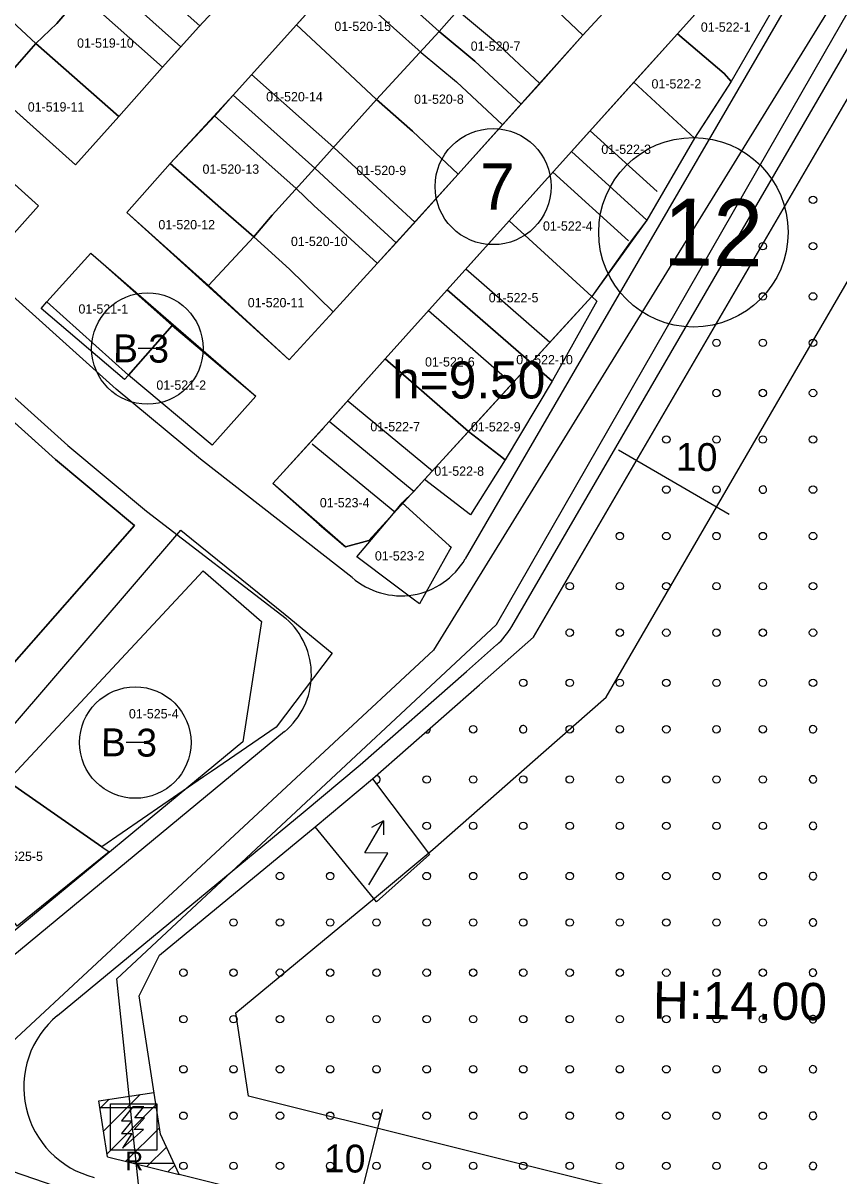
# Model space of a CAD drawing. Extents: x 413946 to 415528, y 4453939 to 4454944.
# Drawn here: x 415321.9 to 415409.7, y 4454376.4 to 4454500.5 of the extents above; entities that cross this region are included whole.
import ezdxf

# ---------------------------------------------------------------- set-up
doc = ezdxf.new("R2010")
doc.units = 0
for name, color, linetype in [('0_KADASTRO', 7, 'Continuous'), ('Level 18', 7, 'Continuous'), ('Level 20', 7, 'Continuous'), ('Level 27', 7, 'Continuous'), ('Level 28', 7, 'Continuous'), ('Level 29', 7, 'Continuous'), ('Level 30', 7, 'Continuous'), ('Level 32', 7, 'Continuous'), ('Level 43', 7, 'Continuous'), ('Level 54', 7, 'Continuous'), ('Level 57', 7, 'Continuous'), ('Level 58', 7, 'Continuous'), ('Level 59', 7, 'Continuous'), ('Level 62', 7, 'Continuous')]:
    doc.layers.add(name, color=color, linetype=linetype)

msp = doc.modelspace()

# ---------------------------------------------------------------- linework, layer by layer
at = {"layer": '0_KADASTRO'}
for p, q in [((415476.87, 4454612.59), (415366.07, 4454432.98)), ((415325.37, 4454453.49), (415316.53, 4454461.44)), ((415333.88, 4454446.41), (415325.37, 4454453.49)), ((415316.73, 4454426.92), (415333.88, 4454446.41)), ((415366.07, 4454432.98), (415311.34, 4454382.15))]:
    msp.add_line(p, q, dxfattribs=at)
for points in [[(415341.28, 4454518.41), (415340.61, 4454517.67), (415338.82, 4454515.67), (415336.69, 4454513.32), (415334.67, 4454511.02), (415332.54, 4454508.6), (415332.05, 4454508.05), (415330.07, 4454505.8), (415333.85, 4454502.42), (415338.85, 4454497.94), (415340.8, 4454500.07), (415345.71, 4454505.4), (415352.33, 4454512.88), (415346.15, 4454518.33), (415343.44, 4454520.82), (415341.32, 4454518.46)], [(415357.83, 4454507.56), (415359.92, 4454509.88), (415364.56, 4454515.03), (415373.45, 4454507.29), (415366.69, 4454499.58)], [(415373.45, 4454507.29), (415378.18, 4454512.56), (415380.07, 4454514.64), (415388.87, 4454506.65), (415386.96, 4454504.42), (415382.17, 4454499.17), (415377.4, 4454503.69)], [(415314.69, 4454506.15), (415321.35, 4454513.54), (415330.07, 4454505.8), (415325.5, 4454500.43), (415323.26, 4454498.3), (415319.65, 4454501.61)], [(415392.33, 4454499.34), (415399.98, 4454507.85), (415401.18, 4454509.19), (415404.98, 4454506.12), (415398.11, 4454494.21), (415397.39, 4454495.06)], [(415351.32, 4454500.3), (415357.29, 4454506.95), (415357.83, 4454507.56), (415366.69, 4454499.58), (415359.95, 4454492.25), (415358.81, 4454493.29), (415356.52, 4454495.46)], [(415366.69, 4454499.58), (415373.45, 4454507.29), (415377.4, 4454503.69), (415382.17, 4454499.17), (415377.39, 4454493.8), (415375.5, 4454491.76), (415370.54, 4454496.39)], [(415310.02, 4454500.93), (415314.69, 4454506.15), (415319.65, 4454501.61), (415323.26, 4454498.3), (415318.7, 4454493.11)], [(415323.26, 4454498.3), (415325.5, 4454500.43), (415330.07, 4454505.8), (415333.85, 4454502.42), (415338.85, 4454497.94), (415336.86, 4454495.7), (415332.18, 4454490.43)], [(415344.49, 4454492.72), (415351.32, 4454500.3), (415356.52, 4454495.46), (415358.81, 4454493.29), (415359.95, 4454492.25), (415353.31, 4454484.88)], [(415359.95, 4454492.25), (415366.69, 4454499.58), (415370.54, 4454496.39), (415375.5, 4454491.76), (415368.73, 4454484.21), (415363.8, 4454488.85)], [(415318.7, 4454493.11), (415323.26, 4454498.3), (415332.18, 4454490.43), (415327.52, 4454485.21)], [(415387.65, 4454494.13), (415392.33, 4454499.34), (415397.39, 4454495.06), (415398.11, 4454494.21), (415395.98, 4454490.86), (415394.18, 4454488.09)], [(415380.92, 4454486.66), (415387.65, 4454494.13), (415394.18, 4454488.09), (415389.06, 4454479.28)], [(415337.73, 4454485.35), (415342.55, 4454490.55), (415344.49, 4454492.72), (415353.31, 4454484.88), (415348.69, 4454479.8), (415346.73, 4454477.47), (415343.17, 4454480.56)], [(415353.31, 4454484.88), (415359.95, 4454492.25), (415363.8, 4454488.85), (415368.73, 4454484.21), (415363.83, 4454478.81), (415362.05, 4454476.83), (415355.23, 4454483.07)], [(415310.08, 4454483.46), (415314.78, 4454488.68), (415323.55, 4454480.8), (415318.81, 4454475.52)], [(415374.23, 4454479.2), (415379, 4454484.52), (415380.92, 4454486.66), (415389.06, 4454479.28), (415387.26, 4454476.9), (415383.11, 4454471.06)], [(415333.05, 4454480.09), (415337.73, 4454485.35), (415343.17, 4454480.56), (415346.73, 4454477.47), (415341.83, 4454472.23)], [(415346.73, 4454477.47), (415348.69, 4454479.8), (415353.31, 4454484.88), (415355.23, 4454483.07), (415362.05, 4454476.83), (415360.01, 4454474.61), (415355.28, 4454469.41), (415350.55, 4454474)], [(415367.55, 4454471.78), (415374.23, 4454479.2), (415383.11, 4454471.06), (415376.58, 4454463.91)], [(415341.83, 4454472.23), (415346.73, 4454477.47), (415350.55, 4454474), (415355.28, 4454469.41), (415350.54, 4454464.22)], [(415323.82, 4454469.76), (415324.45, 4454470.46), (415329.17, 4454475.71), (415337.93, 4454467.92), (415333.22, 4454462.57), (415332.81, 4454462.1)], [(415360.86, 4454464.35), (415367.55, 4454471.78), (415376.58, 4454463.91), (415369.84, 4454456.53)], [(415376.58, 4454463.91), (415383.11, 4454471.06), (415383.66, 4454470.55), (415378.85, 4454461.94)], [(415333.22, 4454462.57), (415337.93, 4454467.92), (415346.95, 4454460.31), (415342.25, 4454455.06)], [(415354.85, 4454457.58), (415354.96, 4454457.71), (415360.86, 4454464.35), (415369.84, 4454456.53), (415365.12, 4454451.36), (415363.94, 4454450.07), (415362.17, 4454451.53), (415359.8, 4454453.5)], [(415369.84, 4454456.53), (415376.58, 4454463.91), (415378.85, 4454461.94), (415373.79, 4454453.46), (415373.09, 4454454)], [(415356.59, 4454444.09), (415359.11, 4454444.78), (415361.57, 4454447.48), (415362.7, 4454448.82), (415363.94, 4454450.07), (415362.17, 4454451.53), (415359.8, 4454453.5), (415354.85, 4454457.58), (415354.16, 4454456.83), (415354.03, 4454456.68), (415348.77, 4454450.92), (415353.75, 4454446.52), (415356.37, 4454444.28), (415356.59, 4454444.09)], [(415365.12, 4454451.36), (415369.84, 4454456.53), (415373.09, 4454454), (415373.79, 4454453.46), (415370.06, 4454447.53)], [(415357.82, 4454443.04), (415361.57, 4454447.48), (415362.7, 4454448.82), (415367.77, 4454444.26), (415367.98, 4454444.06), (415364.55, 4454437.95), (415363.88, 4454438.46), (415361.88, 4454439.97)], [(415317.34, 4454420.85), (415324.53, 4454429.22), (415338.86, 4454445.91), (415340.02, 4454444.97), (415350.09, 4454436.8), (415355.16, 4454432.66), (415349.12, 4454424.69), (415342.15, 4454419.92), (415341.31, 4454419.33), (415330.36, 4454411.82), (415328, 4454413.45), (415325.63, 4454415.09), (415320.15, 4454418.9)], [(415313.88, 4454412.26), (415320.15, 4454418.9), (415325.63, 4454415.09), (415328, 4454413.45), (415330.36, 4454411.82), (415331.16, 4454411.26), (415321.25, 4454403.28), (415321.16, 4454403.39)]]:
    msp.add_lwpolyline(points, close=True, dxfattribs=at)
msp.add_lwpolyline([(415309.62, 4454380.68), (415325.17, 4454375.35), (415337.29, 4454371.2), (415365.59, 4454359.91), (415395.51, 4454353.22), (415454.59, 4454336.95), (415483.71, 4454327.37), (415486.35, 4454325.55)], dxfattribs=at)
at = {"layer": 'Level 18'}
for points in [[(415408.15, 4454497.21), (415429.78, 4454534.88)], [(415369.5, 4454432.61), (415372.86, 4454435.74), (415408.15, 4454497.21)], [(415344.61, 4454369.35), (415334.66, 4454372.07), (415331.96, 4454397.6), (415369.5, 4454432.61)]]:
    msp.add_lwpolyline(points, dxfattribs=at)
at = {"layer": 'Level 20'}
for p, q in [((415397.91, 4454447.58), (415385.98, 4454454.51)), ((415377.93, 4454422.01), (415384.66, 4454427.93)), ((415360.56, 4454383.53), (415357.22, 4454370.16))]:
    msp.add_line(p, q, dxfattribs=at)
for points in [[(415384.66, 4454427.93), (415412.96, 4454476.61), (415416.91, 4454482.76), (415436.68, 4454517.03)], [(415406.72, 4454369.85), (415346.15, 4454384.97), (415344.78, 4454393.94), (415359.71, 4454406.27), (415365.99, 4454411.51), (415377.93, 4454422.01)]]:
    msp.add_lwpolyline(points, dxfattribs=at)
at = {"layer": 'Level 27'}
for p, q in [((415327.52, 4454485.21), (415310.02, 4454500.93)), ((415306.07, 4454496.55), (415323.55, 4454480.8)), ((415350.53, 4454464.22), (415333.05, 4454480.09)), ((415329.17, 4454475.71), (415346.95, 4454460.31))]:
    msp.add_line(p, q, dxfattribs=at)
for points in [[(415390.31, 4454555.19), (415385.34, 4454549.56), (415378.94, 4454542.48), (415372.27, 4454535.1), (415363.68, 4454525.56), (415358.94, 4454520.32), (415352.33, 4454512.88), (415345.71, 4454505.4), (415340.8, 4454500.07), (415336.86, 4454495.7), (415332.18, 4454490.43), (415327.52, 4454485.21)], [(415333.05, 4454480.09), (415337.73, 4454485.35), (415344.49, 4454492.72), (415351.32, 4454500.3), (415359.92, 4454509.88), (415364.56, 4454515.03), (415371.29, 4454522.55), (415377.92, 4454529.87), (415382.7, 4454535.18), (415386.64, 4454539.58), (415391.29, 4454544.81), (415396.02, 4454550.11)], [(415408.5, 4454528.56), (415402.21, 4454521.58), (415395.65, 4454514.16), (415386.96, 4454504.42), (415382.17, 4454499.17), (415368.73, 4454484.21), (415360.01, 4454474.61), (415355.28, 4454469.41), (415350.53, 4454464.22)], [(415371.07, 4454475.69), (415374.23, 4454479.2), (415380.92, 4454486.66), (415392.34, 4454499.33), (415401.18, 4454509.19)], [(415401.18, 4454509.19), (415404.98, 4454506.12), (415398.11, 4454494.21), (415394.18, 4454488.09), (415389.06, 4454479.28), (415383.11, 4454471.06)], [(415323.55, 4454480.8), (415318.81, 4454475.52)], [(415324.45, 4454470.46), (415329.17, 4454475.71)], [(415349.16, 4454451.34), (415354.85, 4454457.58), (415360.86, 4454464.35), (415367.55, 4454471.78), (415371.07, 4454475.69)], [(415342.25, 4454455.06), (415333.22, 4454462.57), (415324.45, 4454470.46)], [(415346.95, 4454460.31), (415342.25, 4454455.06)], [(415333.88, 4454446.41), (415307.16, 4454416.03), (415300.48, 4454408.55), (415293.87, 4454401.09), (415289.86, 4454396.45), (415284.73, 4454390.49)], [(415293.33, 4454387.98), (415298.35, 4454394.01), (415307.07, 4454404.78), (415310.89, 4454408.98), (415341.28, 4454441.53)], [(415347.54, 4454436.05), (415345.55, 4454423.11)], [(415345.55, 4454423.11), (415300.8, 4454386.14)]]:
    msp.add_lwpolyline(points, dxfattribs=at)
at = {"layer": 'Level 28'}
for p, q in [((415376.83, 4454434.36), (415434.29, 4454532.9)), ((415371.01, 4454429.24), (415376.83, 4454434.36))]:
    msp.add_line(p, q, dxfattribs=at)
msp.add_lwpolyline([(415368.52, 4454369.08), (415338.68, 4454376.53), (415336.67, 4454380.86), (415334.39, 4454395.76), (415336.58, 4454400.14), (415353.33, 4454413.97), (415359.49, 4454419.11), (415371.01, 4454429.24)], dxfattribs=at)
at = {"layer": 'Level 29'}
for p, q in [((415383.11, 4454471.06), (415380.3, 4454467.98)), ((415380.3, 4454467.98), (415359.11, 4454444.78)), ((415380.3, 4454467.98), (415380.3, 4454467.98))]:
    msp.add_line(p, q, dxfattribs=at)
for points in [[(415316.53, 4454461.44), (415325.37, 4454453.49), (415333.88, 4454446.41)], [(415356.58, 4454444.09), (415348.77, 4454450.92)], [(415359.11, 4454444.78), (415356.58, 4454444.09)], [(415341.28, 4454441.53), (415347.54, 4454436.05)]]:
    msp.add_lwpolyline(points, dxfattribs=at)
at = {"layer": 'Level 32'}
for p, q in [((415336.26, 4454465.44), (415334.26, 4454465.46)), ((415334.96, 4454423.02), (415332.96, 4454423.04))]:
    msp.add_line(p, q, dxfattribs=at)
for centre in [(415335.26, 4454465.45), (415333.96, 4454423.03)]:
    msp.add_circle(centre, 6, dxfattribs=at)
at = {"layer": 'Level 43'}
for centre in [(415406.94, 4454481.46), (415401.54, 4454476.46), (415406.94, 4454476.46), (415401.54, 4454471.06), (415406.94, 4454471.06), (415396.54, 4454466.06), (415401.54, 4454466.06), (415406.94, 4454466.06), (415396.54, 4454460.66), (415401.54, 4454460.66), (415406.94, 4454460.66), (415391.14, 4454455.66), (415396.54, 4454455.66), (415401.54, 4454455.66), (415406.94, 4454455.66), (415391.14, 4454450.26), (415396.54, 4454450.26), (415406.94, 4454450.26), (415386.14, 4454445.26), (415391.14, 4454445.26), (415396.54, 4454445.26), (415401.54, 4454445.26), (415406.94, 4454445.26), (415380.74, 4454439.86), (415386.14, 4454439.86), (415391.14, 4454439.86), (415396.54, 4454439.86), (415401.54, 4454439.86), (415406.94, 4454439.86), (415380.74, 4454434.86), (415386.14, 4454434.86), (415391.14, 4454434.86), (415396.54, 4454434.86), (415401.54, 4454434.86), (415406.94, 4454434.86), (415375.74, 4454429.46), (415380.74, 4454429.46), (415386.14, 4454429.46), (415391.14, 4454429.46), (415396.54, 4454429.46), (415401.54, 4454429.46), (415406.94, 4454429.46), (415370.34, 4454424.46), (415380.74, 4454424.46), (415386.14, 4454424.46), (415391.14, 4454424.46), (415396.54, 4454424.46), (415401.54, 4454424.46), (415365.34, 4454419.06), (415370.34, 4454419.06), (415375.74, 4454419.06), (415380.74, 4454419.06), (415386.14, 4454419.06), (415391.14, 4454419.06), (415396.54, 4454419.06), (415401.54, 4454419.06), (415365.34, 4454414.06), (415370.34, 4454414.06), (415375.74, 4454414.06), (415380.74, 4454414.06), (415386.14, 4454414.06), (415391.14, 4454414.06), (415396.54, 4454414.06), (415401.54, 4454414.06), (415349.54, 4454408.66), (415354.94, 4454408.66), (415365.34, 4454408.66), (415370.34, 4454408.66), (415375.74, 4454408.66), (415380.74, 4454408.66), (415386.14, 4454408.66), (415391.14, 4454408.66), (415396.54, 4454408.66), (415401.54, 4454408.66), (415344.54, 4454403.66), (415349.54, 4454403.66), (415354.94, 4454403.66), (415359.94, 4454403.66), (415365.34, 4454403.66), (415370.34, 4454403.66), (415375.74, 4454403.66), (415380.74, 4454403.66), (415386.14, 4454403.66), (415391.14, 4454403.66), (415396.54, 4454403.66), (415401.54, 4454403.66), (415339.14, 4454398.26), (415344.54, 4454398.26), (415349.54, 4454398.26), (415354.94, 4454398.26), (415359.94, 4454398.26), (415365.34, 4454398.26), (415370.34, 4454398.26), (415375.74, 4454398.26), (415380.74, 4454398.26), (415386.14, 4454398.26), (415391.14, 4454398.26), (415396.54, 4454398.26), (415401.54, 4454398.26), (415339.14, 4454393.26), (415344.54, 4454393.26), (415349.54, 4454393.26), (415354.94, 4454393.26), (415359.94, 4454393.26), (415365.34, 4454393.26), (415370.34, 4454393.26), (415375.74, 4454393.26), (415380.74, 4454393.26), (415386.14, 4454393.26), (415391.14, 4454393.26), (415396.54, 4454393.26), (415401.54, 4454393.26), (415339.14, 4454387.86), (415344.54, 4454387.86), (415349.54, 4454387.86), (415354.94, 4454387.86), (415359.94, 4454387.86), (415365.34, 4454387.86), (415370.34, 4454387.86), (415375.74, 4454387.86), (415380.74, 4454387.86), (415386.14, 4454387.86), (415391.14, 4454387.86), (415396.54, 4454387.86), (415401.54, 4454387.86), (415339.14, 4454382.86), (415344.54, 4454382.86), (415349.54, 4454382.86), (415354.94, 4454382.86), (415359.94, 4454382.86), (415365.34, 4454382.86), (415370.34, 4454382.86), (415375.74, 4454382.86), (415380.74, 4454382.86), (415386.14, 4454382.86), (415391.14, 4454382.86), (415396.54, 4454382.86), (415401.54, 4454382.86), (415339.14, 4454377.46), (415344.54, 4454377.46), (415349.54, 4454377.46), (415354.94, 4454377.46), (415359.94, 4454377.46), (415365.34, 4454377.46), (415370.34, 4454377.46), (415375.74, 4454377.46), (415380.74, 4454377.46), (415386.14, 4454377.46), (415391.14, 4454377.46), (415396.54, 4454377.46), (415401.54, 4454377.46)]:
    msp.add_circle(centre, 0.4, dxfattribs=at)
for centre, start, end in [((415401.54, 4454450.26), 23.568, 276.1228), ((415401.54, 4454450.26), 276.1228, 23.568), ((415365.34, 4454424.46), 244.4169, 18.2538), ((415375.74, 4454424.46), 151.1203, 296.4363), ((415375.74, 4454424.46), 296.4363, 151.1203), ((415406.94, 4454424.46), 10.3621, 348.3534), ((415406.94, 4454424.46), 348.3534, 10.3621), ((415359.94, 4454419.06), 165.4168, 184.7917), ((415359.94, 4454419.06), 249.5237, 97.254), ((415406.94, 4454419.06), 33.2293, 325.4862), ((415406.94, 4454419.06), 325.4862, 33.2293), ((415406.94, 4454414.06), 45.7139, 313.0016), ((415406.94, 4454414.06), 313.0016, 45.7139), ((415406.94, 4454408.66), 56.7524, 301.9631), ((415406.94, 4454408.66), 301.9631, 56.7524), ((415406.94, 4454403.66), 65.8586, 292.8569), ((415406.94, 4454403.66), 292.8569, 65.8586), ((415406.94, 4454398.26), 75.0334, 283.6821), ((415406.94, 4454398.26), 283.6821, 75.0334), ((415406.94, 4454393.26), 83.1983, 275.5172), ((415406.94, 4454393.26), 275.5172, 83.1983), ((415406.94, 4454387.86), 91.8812, 266.8343), ((415406.94, 4454387.86), 266.8343, 91.8812), ((415406.94, 4454382.86), 99.9689, 258.7466), ((415406.94, 4454382.86), 258.7466, 99.9689), ((415406.94, 4454377.46), 108.9587, 249.7568), ((415406.94, 4454377.46), 249.7568, 108.9587)]:
    msp.add_arc(centre, 0.4, start, end, dxfattribs=at)
at = {"layer": 'Level 54'}
for p, q in [((415358.66, 4454411.16), (415360.7, 4454414.61)), ((415361.16, 4454411.14), (415358.66, 4454411.16)), ((415359.12, 4454407.7), (415361.16, 4454411.14)), ((415330.17, 4454383.66), (415331.14, 4454384.63)), ((415330.54, 4454381.21), (415334.47, 4454385.13)), ((415330.15, 4454383.76), (415336.22, 4454383.76)), ((415330.92, 4454378.75), (415336.18, 4454384.02)), ((415332.95, 4454377.96), (415336.56, 4454381.56)), ((415335.21, 4454377.39), (415337.31, 4454379.48)), ((415333.74, 4454377.76), (415338.11, 4454377.76)), ((415337.48, 4454376.83), (415338.2, 4454377.55))]:
    msp.add_line(p, q, dxfattribs=at)
for points in [[(415360.7, 4454414.61), (415359.39, 4454413.87)], [(415360.7, 4454414.61), (415360.68, 4454413.11)], [(415331.28, 4454384.14), (415336.28, 4454384.14), (415336.28, 4454379.14), (415331.28, 4454379.14), (415331.28, 4454384.14)], [(415334.96, 4454382.62), (415333.91, 4454382.62), (415334.87, 4454383.8), (415333.69, 4454383.8), (415332.47, 4454382.3), (415333.59, 4454382.3), (415332.47, 4454380.94), (415333.57, 4454380.94), (415332.58, 4454379.37), (415334.83, 4454381.39), (415333.84, 4454381.39), (415334.96, 4454382.62)]]:
    msp.add_lwpolyline(points, dxfattribs=at)
at = {"layer": 'Level 57'}
for p, q in [((415330.04, 4454384.46), (415335.95, 4454385.36)), ((415330.96, 4454378.45), (415330.04, 4454384.46)), ((415330.96, 4454378.45), (415338.68, 4454376.53))]:
    msp.add_line(p, q, dxfattribs=at)
msp.add_lwpolyline([(415359.49, 4454419.11), (415365.65, 4454410.98), (415359.92, 4454405.89), (415353.33, 4454413.97)], dxfattribs=at)
at = {"layer": 'Level 58'}
for centre, radius in [((415372.49, 4454482.88), 6.25), ((415394.06, 4454477.96), 10.2)]:
    msp.add_circle(centre, radius, dxfattribs=at)
at = {"layer": 'Level 59'}
for p, q in [((415382.93, 4454488.89), (415390.15, 4454482.34)), ((415378.92, 4454484.43), (415387.07, 4454477.04)), ((415369.56, 4454474.01), (415378.61, 4454466.13)), ((415365.54, 4454469.55), (415374.56, 4454461.7)), ((415356.84, 4454459.83), (415365.97, 4454452.29)), ((415353.02, 4454455.2), (415361.92, 4454447.86))]:
    msp.add_line(p, q, dxfattribs=at)
for points in [[(415323.35, 4454515.77), (415340.91, 4454500.19)], [(415319.34, 4454511.31), (415336.89, 4454495.74)], [(415355.82, 4454505.33), (415364.73, 4454497.3)], [(415368.64, 4454501.86), (415372.52, 4454498.64)], [(415372.52, 4454498.64), (415377.51, 4454493.99)], [(415364.73, 4454497.3), (415368.56, 4454494.14)], [(415346.48, 4454494.96), (415355.33, 4454487.1)], [(415368.56, 4454494.14), (415373.5, 4454489.52)], [(415342.5, 4454490.48), (415351.29, 4454482.66)], [(415355.33, 4454487.1), (415357.26, 4454485.28)], [(415357.26, 4454485.28), (415364.05, 4454479.06)], [(415351.29, 4454482.66), (415353.2, 4454480.86)], [(415353.2, 4454480.86), (415360.02, 4454474.62)]]:
    msp.add_lwpolyline(points, dxfattribs=at)
at = {"layer": 'Level 62'}
for points in [[(415408.11, 4454493.33), (415431.45, 4454533.48)], [(415406.14, 4454505.87), (415384.02, 4454467.82)], [(415374.5, 4454435.53), (415408.11, 4454493.33)], [(415408.11, 4454493.33), (415408.11, 4454493.33)], [(415408.11, 4454493.33), (415408.11, 4454493.33)], [(415340.97, 4454453.52), (415331.91, 4454461.06), (415317.47, 4454474.04)], [(415311.92, 4454468.27), (415326.68, 4454455.01), (415335.16, 4454447.95)], [(415384.02, 4454467.82), (415382.87, 4454465.84)], [(415382.87, 4454465.84), (415369.48, 4454442.81)], [(415357.3, 4454440.81), (415340.97, 4454453.52)], [(415335.16, 4454447.95), (415350.19, 4454436.4)], [(415369.62, 4454430.68), (415372.87, 4454433.54)], [(415325.58, 4454393.64), (415352.05, 4454415.51), (415358.19, 4454420.62), (415369.62, 4454430.68)], [(415350.02, 4454424.21), (415302.69, 4454385.12)]]:
    msp.add_lwpolyline(points, dxfattribs=at)
for centre, radius, start, end in [((415362.57, 4454446.83), 8, 228.8414, 329.8298), ((415344.92, 4454430.37), 8, 309.5578, 48.8433), ((415367.59, 4454439.55), 8, 311.3384, 329.8283), ((415331.95, 4454385.93), 10, 129.557, 255.9889)]:
    msp.add_arc(centre, radius, start, end, dxfattribs=at)

# ---------------------------------------------------------------- texts
at = {"layer": '0_KADASTRO'}
for s, p in [('01-520-15', (415355.4, 4454499.63)), ('01-522-1', (415394.86, 4454499.55)), ('01-519-10', (415327.69, 4454497.83)), ('01-520-7', (415370.08, 4454497.5)), ('01-522-2', (415389.55, 4454493.44)), ('01-520-14', (415348.05, 4454492.05)), ('01-520-8', (415363.98, 4454491.79)), ('01-519-11', (415322.38, 4454490.96)), ('01-522-3', (415384.14, 4454486.4)), ('01-520-13', (415341.2, 4454484.26)), ('01-520-9', (415357.77, 4454484.12)), ('01-520-12', (415336.45, 4454478.28)), ('01-522-4', (415377.86, 4454478.14)), ('01-520-10', (415350.72, 4454476.48)), ('01-522-5', (415372.02, 4454470.42)), ('01-521-1', (415327.84, 4454469.21)), ('01-520-11', (415346.07, 4454469.89)), ('01-522-10', (415374.98, 4454463.75)), ('01-522-6', (415365.16, 4454463.51)), ('01-521-2', (415336.23, 4454461.01)), ('01-522-7', (415359.27, 4454456.54)), ('01-522-9', (415370.1, 4454456.52)), ('01-522-8', (415366.16, 4454451.75)), ('01-523-4', (415353.83, 4454448.35)), ('01-523-2', (415359.76, 4454442.63)), ('01-525-4', (415333.27, 4454425.63)), ('01-525-5', (415318.66, 4454410.29))]:
    msp.add_text(s, height=1, dxfattribs=at).set_placement(p)
at = {"layer": 'Level 20'}
for p in [(415392.17, 4454452.3), (415354.27, 4454376.78)]:
    msp.add_text('10', height=3, rotation=359.4141, dxfattribs=at).set_placement(p)
at = {"layer": 'Level 30'}
msp.add_text('h=9.50', height=4, dxfattribs=at).set_placement((415361.61, 4454460.07))
msp.add_text('H:14.00', height=4, rotation=359.4141, dxfattribs=at).set_placement((415389.69, 4454393.33))
at = {"layer": 'Level 32'}
for p in [(415331.56, 4454463.98), (415330.26, 4454421.57)]:
    msp.add_text('B 3', height=3, rotation=359.4141, dxfattribs=at).set_placement(p)
at = {"layer": 'Level 54'}
msp.add_text('R', height=2, dxfattribs=at).set_placement((415332.87, 4454377))
at = {"layer": 'Level 58'}
for s, height, p in [('7', 5, (415371.05, 4454480.4)), ('12', 7.2, (415390.8, 4454474.4))]:
    msp.add_text(s, height=height, rotation=359.4141, dxfattribs=at).set_placement(p)

doc.saveas('drawing.dxf')
